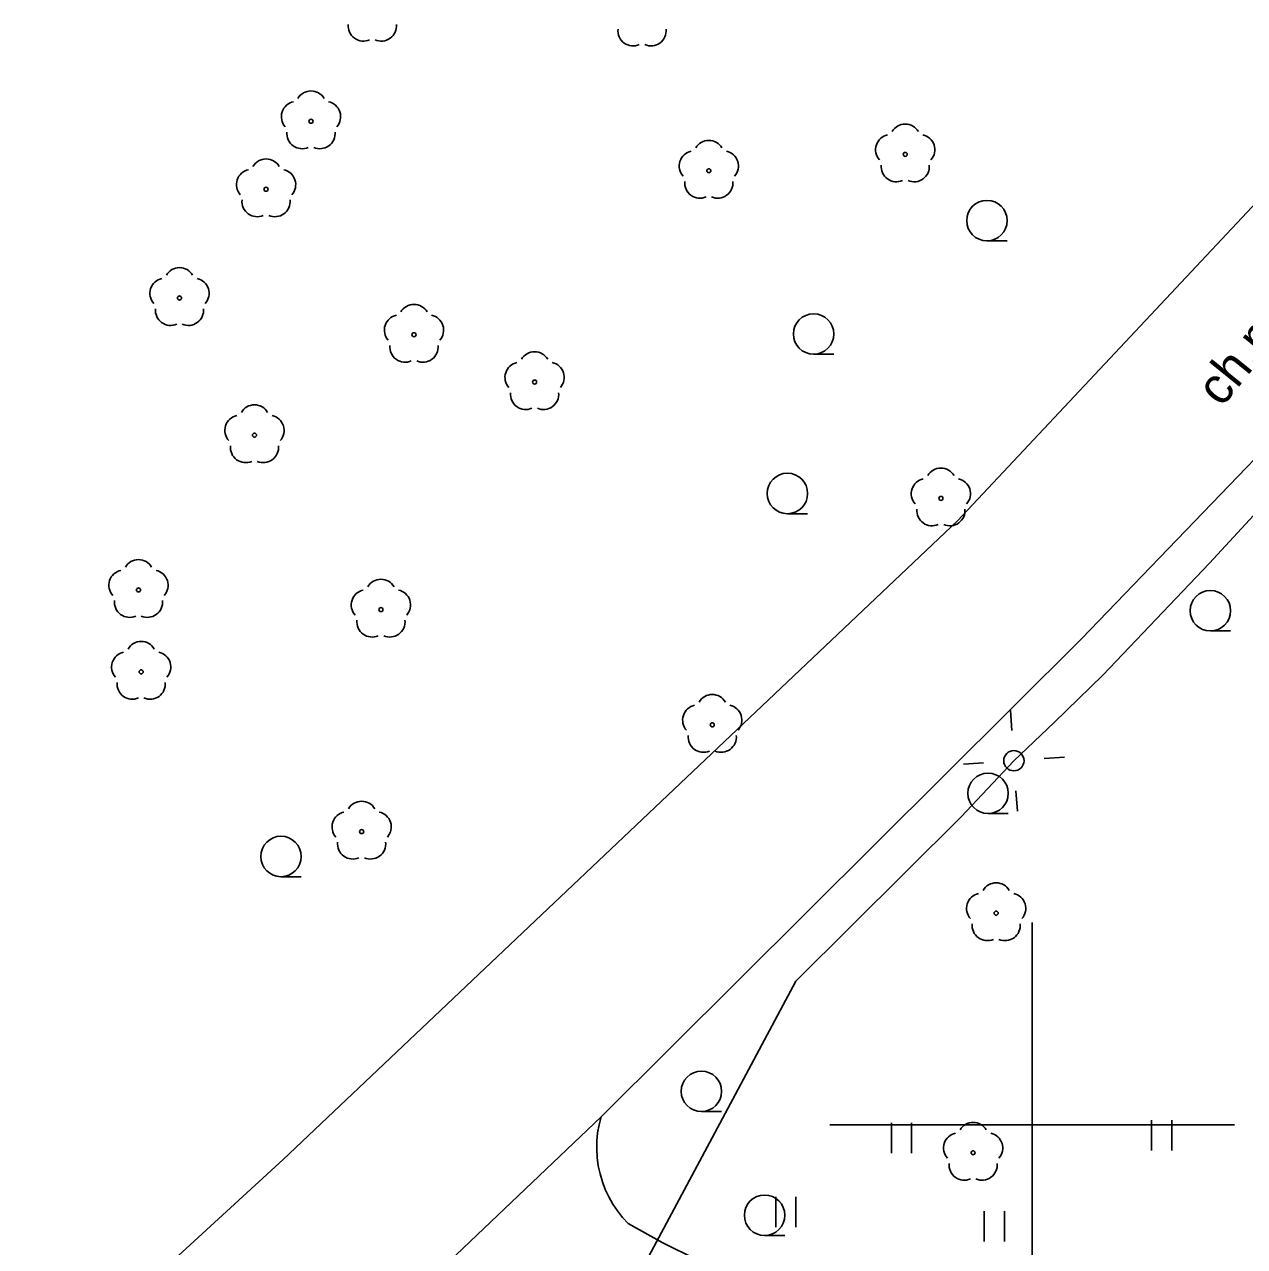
# Model space of a CAD drawing. Extents: x 6434771 to 6436222, y 5663454 to 5664782.
# Drawn here: x 6435575.11 to 6435605.25, y 5663897 to 5663927.18 of the extents above; entities that cross this region are included whole.
import ezdxf

# ---------------------------------------------------------------- set-up
doc = ezdxf.new("R2010")
doc.units = 0
for name, color, linetype in [('Warstwa 11', 7, 'Continuous'), ('Warstwa 12', 7, 'Continuous'), ('Warstwa 2', 7, 'Continuous'), ('Warstwa 4', 7, 'Continuous'), ('Warstwa 5', 7, 'Continuous'), ('Warstwa 6', 7, 'Continuous'), ('Warstwa 63', 7, 'Continuous'), ('Warstwa 9', 7, 'Continuous')]:
    doc.layers.add(name, color=color, linetype=linetype)

msp = doc.modelspace()

# ---------------------------------------------------------------- linework, layer by layer
at = {"layer": 'Warstwa 11'}
for centre in [(6435582.187, 5663924.787), (6435596.864, 5663923.97), (6435592.013, 5663923.565), (6435581.077, 5663923.108), (6435578.939, 5663920.423), (6435584.731, 5663919.515), (6435587.71, 5663918.346), (6435580.791, 5663917.035), (6435597.745, 5663915.474), (6435577.926, 5663913.213), (6435583.914, 5663912.728), (6435577.993, 5663911.191), (6435592.098, 5663909.881), (6435583.438, 5663907.245), (6435599.11, 5663905.23), (6435598.541, 5663899.313)]:
    msp.add_circle(centre, 0.05, dxfattribs=at)
for centre, start, end in [((6435583.482, 5663927.141), 174.1471, 293.8529), ((6435583.922, 5663927.141), 246.1471, 5.8529), ((6435590.143, 5663927.023), 174.1471, 293.8529), ((6435590.583, 5663927.023), 246.1471, 5.8529), ((6435582.187, 5663925.162), 30.1471, 149.8529), ((6435581.83, 5663924.903), 102.1471, 221.8529), ((6435582.544, 5663924.903), 318.1471, 77.8529), ((6435596.864, 5663924.345), 30.1471, 149.8529), ((6435581.967, 5663924.484), 174.1471, 293.8529), ((6435582.407, 5663924.484), 246.1471, 5.8529), ((6435596.507, 5663924.086), 102.1471, 221.8529), ((6435597.221, 5663924.086), 318.1471, 77.8529), ((6435592.013, 5663923.94), 30.1471, 149.8529), ((6435581.077, 5663923.483), 30.1471, 149.8529), ((6435591.656, 5663923.681), 102.1471, 221.8529), ((6435592.37, 5663923.681), 318.1471, 77.8529), ((6435580.72, 5663923.224), 102.1471, 221.8529), ((6435581.434, 5663923.224), 318.1471, 77.8529), ((6435596.644, 5663923.667), 174.1471, 293.8529), ((6435597.084, 5663923.667), 246.1471, 5.8529), ((6435591.793, 5663923.262), 174.1471, 293.8529), ((6435592.233, 5663923.262), 246.1471, 5.8529), ((6435580.857, 5663922.805), 174.1471, 293.8529), ((6435581.297, 5663922.805), 246.1471, 5.8529), ((6435578.939, 5663920.798), 30.1471, 149.8529), ((6435578.582, 5663920.539), 102.1471, 221.8529), ((6435579.296, 5663920.539), 318.1471, 77.8529), ((6435584.731, 5663919.89), 30.1471, 149.8529), ((6435578.719, 5663920.12), 174.1471, 293.8529), ((6435579.159, 5663920.12), 246.1471, 5.8529), ((6435584.374, 5663919.631), 102.1471, 221.8529), ((6435585.088, 5663919.631), 318.1471, 77.8529), ((6435584.511, 5663919.212), 174.1471, 293.8529), ((6435584.951, 5663919.212), 246.1471, 5.8529), ((6435587.71, 5663918.721), 30.1471, 149.8529), ((6435587.353, 5663918.462), 102.1471, 221.8529), ((6435588.067, 5663918.462), 318.1471, 77.8529), ((6435587.49, 5663918.043), 174.1471, 293.8529), ((6435587.93, 5663918.043), 246.1471, 5.8529), ((6435580.791, 5663917.41), 30.1471, 149.8529), ((6435580.434, 5663917.151), 102.1471, 221.8529), ((6435581.148, 5663917.151), 318.1471, 77.8529), ((6435580.571, 5663916.732), 174.1471, 293.8529), ((6435581.011, 5663916.732), 246.1471, 5.8529), ((6435597.388, 5663915.59), 102.1471, 221.8529), ((6435597.745, 5663915.849), 30.1471, 149.8529), ((6435598.102, 5663915.59), 318.1471, 77.8529), ((6435597.525, 5663915.171), 174.1471, 293.8529), ((6435597.965, 5663915.171), 246.1471, 5.8529), ((6435577.926, 5663913.588), 30.1471, 149.8529), ((6435577.569, 5663913.329), 102.1471, 221.8529), ((6435578.283, 5663913.329), 318.1471, 77.8529), ((6435583.914, 5663913.103), 30.1471, 149.8529), ((6435577.706, 5663912.91), 174.1471, 293.8529), ((6435578.146, 5663912.91), 246.1471, 5.8529), ((6435583.557, 5663912.844), 102.1471, 221.8529), ((6435584.271, 5663912.844), 318.1471, 77.8529), ((6435583.694, 5663912.425), 174.1471, 293.8529), ((6435584.134, 5663912.425), 246.1471, 5.8529), ((6435577.993, 5663911.566), 30.1471, 149.8529), ((6435577.636, 5663911.307), 102.1471, 221.8529), ((6435578.35, 5663911.307), 318.1471, 77.8529), ((6435577.773, 5663910.888), 174.1471, 293.8529), ((6435578.213, 5663910.888), 246.1471, 5.8529), ((6435592.098, 5663910.256), 30.1471, 149.8529), ((6435591.741, 5663909.997), 102.1471, 221.8529), ((6435592.455, 5663909.997), 318.1471, 77.8529), ((6435591.878, 5663909.578), 174.1471, 293.8529), ((6435592.318, 5663909.578), 246.1471, 5.8529), ((6435583.438, 5663907.62), 30.1471, 149.8529), ((6435583.081, 5663907.361), 102.1471, 221.8529), ((6435583.795, 5663907.361), 318.1471, 77.8529), ((6435583.218, 5663906.942), 174.1471, 293.8529), ((6435583.658, 5663906.942), 246.1471, 5.8529), ((6435598.753, 5663905.346), 102.1471, 221.8529), ((6435599.11, 5663905.605), 30.1471, 149.8529), ((6435599.467, 5663905.346), 318.1471, 77.8529), ((6435598.89, 5663904.927), 174.1471, 293.8529), ((6435599.33, 5663904.927), 246.1471, 5.8529), ((6435598.541, 5663899.688), 30.1471, 149.8529), ((6435598.184, 5663899.429), 102.1471, 221.8529), ((6435598.898, 5663899.429), 318.1471, 77.8529), ((6435598.321, 5663899.01), 174.1471, 293.8529), ((6435598.761, 5663899.01), 246.1471, 5.8529)]:
    msp.add_arc(centre, 0.375, start, end, dxfattribs=at)
at = {"layer": 'Warstwa 12'}
msp.add_lwpolyline([(6435606.85, 5663916.546), (6435604.379, 5663913.873), (6435601.741, 5663911.11), (6435600.546, 5663909.942), (6435599.548, 5663908.996), (6435598.243, 5663907.613), (6435594.166, 5663903.551), (6435592.353, 5663900.16), (6435589.777, 5663895.344)], dxfattribs=at)
at = {"layer": 'Warstwa 2'}
msp.add_circle((6435599.548, 5663908.996), 0.25, dxfattribs=at)
at = {"layer": 'Warstwa 4'}
for points in [[(6435599.497, 5663909.744), (6435599.462, 5663910.243)], [(6435600.296, 5663909.047), (6435600.795, 5663909.082)], [(6435598.8, 5663908.945), (6435598.301, 5663908.91)], [(6435599.599, 5663908.248), (6435599.634, 5663907.749)]]:
    msp.add_lwpolyline(points, dxfattribs=at)
at = {"layer": 'Warstwa 5'}
for p, q in [((6435601.214, 5663912.002), (6435613.305, 5663924.557)), ((6435589.351, 5663900.204), (6435601.214, 5663912.002)), ((6435589.267, 5663899.806), (6435589.301, 5663900.007)), ((6435589.301, 5663900.007), (6435589.351, 5663900.204)), ((6435596.522, 5663899.303), (6435596.522, 5663900.053)), ((6435597.022, 5663899.303), (6435597.022, 5663900.053)), ((6435602.949, 5663899.372), (6435602.949, 5663900.122)), ((6435603.449, 5663899.372), (6435603.449, 5663900.122)), ((6435589.248, 5663899.603), (6435589.267, 5663899.806)), ((6435589.244, 5663899.399), (6435589.248, 5663899.603)), ((6435589.244, 5663899.399), (6435589.256, 5663899.195)), ((6435589.256, 5663899.195), (6435589.283, 5663898.993)), ((6435589.283, 5663898.993), (6435589.326, 5663898.794)), ((6435589.326, 5663898.794), (6435589.383, 5663898.599)), ((6435589.383, 5663898.599), (6435589.456, 5663898.408)), ((6435589.456, 5663898.408), (6435589.542, 5663898.223)), ((6435589.542, 5663898.223), (6435589.643, 5663898.046)), ((6435593.666, 5663897.477), (6435593.666, 5663898.227)), ((6435594.166, 5663897.477), (6435594.166, 5663898.227)), ((6435589.643, 5663898.046), (6435589.756, 5663897.877)), ((6435589.756, 5663897.877), (6435589.882, 5663897.716)), ((6435598.817, 5663897.122), (6435598.817, 5663897.872)), ((6435599.317, 5663897.122), (6435599.317, 5663897.872)), ((6435589.882, 5663897.716), (6435590.02, 5663897.566)), ((6435590.02, 5663897.566), (6435590.86, 5663897.094)), ((6435590.86, 5663897.094), (6435591.726, 5663896.671))]:
    msp.add_line(p, q, dxfattribs=at)
at = {"layer": 'Warstwa 6'}
for p, q in [((6435599.383, 5663921.834), (6435598.883, 5663921.834)), ((6435595.101, 5663919.034), (6435594.601, 5663919.034)), ((6435594.453, 5663915.095), (6435593.953, 5663915.095)), ((6435604.9, 5663912.2), (6435604.4, 5663912.2)), ((6435599.41, 5663907.69), (6435598.91, 5663907.69)), ((6435581.946, 5663906.13), (6435581.446, 5663906.13)), ((6435592.33, 5663900.33), (6435591.83, 5663900.33)), ((6435593.89, 5663897.27), (6435593.39, 5663897.27))]:
    msp.add_line(p, q, dxfattribs=at)
for centre in [(6435598.883, 5663922.334), (6435594.601, 5663919.534), (6435593.953, 5663915.595), (6435604.4, 5663912.7), (6435598.91, 5663908.19), (6435581.446, 5663906.63), (6435591.83, 5663900.83), (6435593.39, 5663897.77)]:
    msp.add_circle(centre, 0.5, dxfattribs=at)
at = {"layer": 'Warstwa 63'}
for p, q in [((6435600, 5663905), (6435600, 5663895)), ((6435605, 5663900), (6435595, 5663900))]:
    msp.add_line(p, q, dxfattribs=at)
at = {"layer": 'Warstwa 9'}
for p, q in [((6435598.159, 5663914.919), (6435609.476, 5663926.987)), ((6435601.214, 5663912.002), (6435613.305, 5663924.557)), ((6435581.498, 5663899.149), (6435598.159, 5663914.919)), ((6435589.351, 5663900.204), (6435601.214, 5663912.002)), ((6435584.121, 5663895.227), (6435589.351, 5663900.204)), ((6435584.121, 5663895.227), (6435589.351, 5663900.204)), ((6435589.267, 5663899.806), (6435589.301, 5663900.007)), ((6435589.301, 5663900.007), (6435589.351, 5663900.204)), ((6435589.248, 5663899.603), (6435589.267, 5663899.806)), ((6435589.244, 5663899.399), (6435589.248, 5663899.603)), ((6435589.244, 5663899.399), (6435589.256, 5663899.195)), ((6435567.867, 5663886.652), (6435581.498, 5663899.149)), ((6435589.256, 5663899.195), (6435589.283, 5663898.993)), ((6435589.283, 5663898.993), (6435589.326, 5663898.794)), ((6435589.326, 5663898.794), (6435589.383, 5663898.599)), ((6435589.383, 5663898.599), (6435589.456, 5663898.408)), ((6435589.456, 5663898.408), (6435589.542, 5663898.223)), ((6435589.542, 5663898.223), (6435589.643, 5663898.046)), ((6435589.643, 5663898.046), (6435589.756, 5663897.877)), ((6435589.756, 5663897.877), (6435589.882, 5663897.716)), ((6435589.882, 5663897.716), (6435590.02, 5663897.566)), ((6435590.02, 5663897.566), (6435590.86, 5663897.094)), ((6435590.86, 5663897.094), (6435591.726, 5663896.671))]:
    msp.add_line(p, q, dxfattribs=at)

# ---------------------------------------------------------------- texts
msp.add_text('ch.mb.', height=0.9, rotation=51.0505, dxfattribs=at).set_placement((6435604.681, 5663917.702))

doc.saveas('drawing.dxf')
